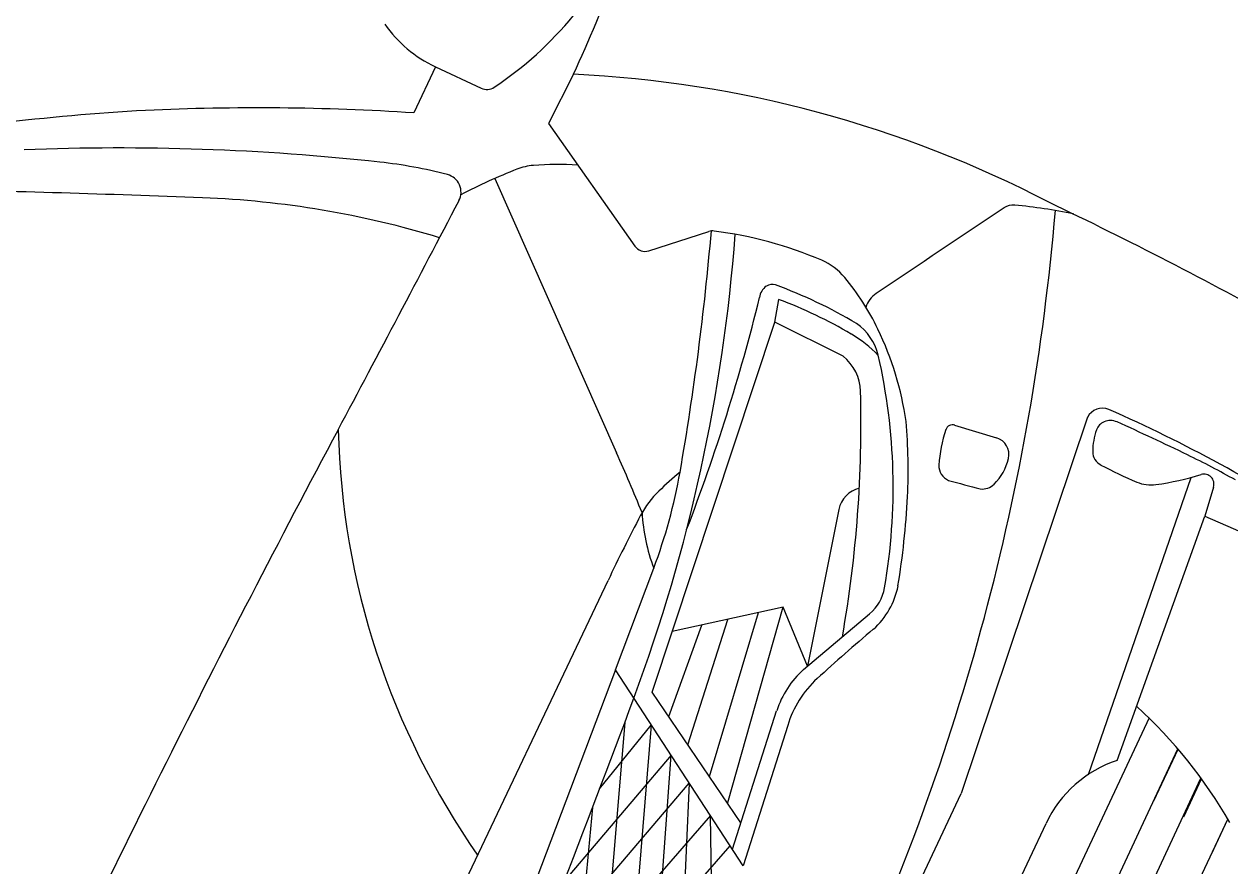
# Model space of a CAD drawing. Extents: x 14104283 to 14128447, y 8633203 to 8671666.
# Drawn here: x 14118466.39 to 14118477.66, y 8668415.93 to 8668423.8 of the extents above; entities that cross this region are included whole.
import ezdxf

# ---------------------------------------------------------------- set-up
doc = ezdxf.new("R2010")
doc.units = 0
doc.layers.add('Cell', color=7, linetype='Continuous')

msp = doc.modelspace()

# ---------------------------------------------------------------- linework, layer by layer
at = {"layer": 'Cell'}
for p, q in [((14118470.236, 8668423.397), (14118470.034, 8668422.966)), ((14118470.236, 8668423.397), (14118470.663, 8668423.196)), ((14118470.792, 8668422.354), (14118471.929, 8668419.789)), ((14118472.23, 8668421.678), (14118472.789, 8668421.857)), ((14118474.045, 8668420.693), (14118473.407, 8668421.012)), ((14118476.329, 8668420.122), (14118475.147, 8668416.607)), ((14118475.086, 8668420.05), (14118475.478, 8668419.931)), ((14118476.337, 8668416.786), (14118477.298, 8668419.561)), ((14118477.505, 8668419.469), (14118477.425, 8668419.199)), ((14118473.484, 8668418.348), (14118472.449, 8668418.12)), ((14118472.796, 8668416.766), (14118473.253, 8668418.297)), ((14118473.482, 8668418.347), (14118472.964, 8668416.519)), ((14118473.675, 8668417.766), (14118474.293, 8668418.287)), ((14118472.415, 8668417.327), (14118472.725, 8668418.181)), ((14118472.595, 8668417.062), (14118472.967, 8668418.234)), ((14118471.917, 8668417.762), (14118470.503, 8668414.02)), ((14118473.01, 8668416.088), (14118473.424, 8668417.38)), ((14118472.004, 8668417.27), (14118471.544, 8668411.794)), ((14118473.527, 8668417.242), (14118473.112, 8668415.931)), ((14118476.949, 8668416.54), (14118477.175, 8668417.022)), ((14118477.228, 8668416.391), (14118477.394, 8668416.745)), ((14118469.416, 8668404.374), (14118475.147, 8668416.607)), ((14118471.704, 8668416.477), (14118471.2, 8668411.061)), ((14118477.487, 8668416.041), (14118477.641, 8668416.368)), ((14118474.571, 8668413.404), (14118475.941, 8668416.328)), ((14118470.49, 8668413.268), (14118472.989, 8668416.119))]:
    msp.add_line(p, q, dxfattribs=at)
for points in [[(14118471.525, 8668423.327), (14118471.292, 8668422.866), (14118472.098, 8668421.722)], [(14118473.089, 8668416.335), (14118472.261, 8668417.553), (14118473.407, 8668421.012), (14118473.443, 8668421.224)], [(14118474.006, 8668419.262), (14118473.713, 8668417.798), (14118473.484, 8668418.348)], [(14118476.606, 8668416.915), (14118477.425, 8668419.199), (14118478.22, 8668418.854)], [(14118473.112, 8668415.931), (14118471.917, 8668417.762), (14118472.276, 8668418.713)], [(14118465.776, 8668405.634), (14118468.777, 8668412.132), (14118471.849, 8668418.597)], [(14118476.904, 8668417.313), (14118473.451, 8668409.943), (14118469.998, 8668402.573)], [(14118471.77, 8668416.651), (14118472.253, 8668417.246), (14118471.848, 8668412.323)], [(14118470.391, 8668402.55), (14118473.795, 8668409.781), (14118477.172, 8668417.025)], [(14118472.12, 8668412.579), (14118472.437, 8668416.965), (14118471.437, 8668415.787), (14118470.741, 8668410.082)], [(14118470.74, 8668402.559), (14118474.087, 8668409.644), (14118477.389, 8668416.751)], [(14118471.099, 8668414.931), (14118472.608, 8668416.703), (14118472.465, 8668413.559)], [(14118472.831, 8668414.791), (14118472.805, 8668416.402), (14118470.727, 8668414.01), (14118469.974, 8668408.284)], [(14118471.197, 8668402.611), (14118474.414, 8668409.491), (14118477.641, 8668416.367)]]:
    msp.add_lwpolyline(points, dxfattribs=at)
for centre, radius, start, end in [((14118462.261, 8668427.698), 10.243, 334.7378, 346.4974), ((14118470.741, 8668424.476), 1.192, 214.8267, 244.8976), ((14118468.9, 8668426.03), 3.396, 303.7113, 320.6239), ((14118471.026, 8668412.618), 10.72, 62.5511, 87.3329), ((14118470.716, 8668423.308), 0.124, 244.8976, 303.7113), ((14118468.575, 8668400.322), 22.691, 86.3128, 92.6456), ((14118468.687, 8668402.005), 21.016, 93.1629, 100.7123), ((14118467.291, 8668400.276), 22.362, 83.7766, 92.3037), ((14118469.236, 8668418.112), 4.42, 75.4319, 83.7766), ((14118472.977, 8668417.406), 5.409, 111.4658, 117.5645), ((14118471.192, 8668421.945), 0.532, 94.4317, 111.4658), ((14118471.386, 8668419.443), 3.041, 86.6296, 94.4317), ((14118470.305, 8668422.225), 0.17, 332.409, 75.4319), ((14118461.488, 8668248.248), 174.049, 87.83651, 88.70459), ((14118467.73, 8668413.468), 8.711, 73.0177, 87.8365), ((14118204.292, 8668561.24), 300.317, 331.94729, 332.40904), ((14118475.634, 8668421.951), 0.154, 84.1077, 123.7957), ((14118475.051, 8668416.308), 5.828, 78.6657, 84.1077), ((14118458.447, 8668385.414), 40.683, 60.9882, 64.4912), ((14118454.276, 8668423.892), 21.83, 334.8846, 355.168), ((14118918.461, 8667760.356), 796.272, 123.795662, 123.899089), ((14118457.241, 8668423.014), 15.84, 339.6225, 355.7219), ((14118446.965, 8668424.072), 25.943, 350.096, 355.1146), ((14118472.825, 8668421.746), 0.117, 82.7532, 107.8388), ((14118472.365, 8668418.13), 3.762, 66.834, 82.7532), ((14118472.194, 8668421.789), 0.117, 215.1426, 287.8388), ((14118473.622, 8668421.066), 0.569, 39.6524, 66.834), ((14118472.222, 8668419.906), 2.387, 25.8038, 39.6524), ((14118473.416, 8668421.221), 0.154, 125.0527, 172.7103), ((14118473.381, 8668421.271), 0.0929, 70.0159, 125.0527), ((14118471.922, 8668417.257), 4.364, 58.9885, 70.0159), ((14118455.439, 8668425.655), 18.364, 338.9979, 346.0901), ((14118471.843, 8668416.996), 4.52, 59.7249, 69.2733), ((14118474.487, 8668421.08), 0.239, 123.8991, 163.1821), ((14118473.894, 8668420.591), 0.491, 12.9492, 55.8348), ((14118473.554, 8668419.926), 1.127, 43.3984, 59.7249), ((14118471.736, 8668419.671), 2.926, 8.0735, 25.8038), ((14118473.774, 8668420.354), 0.434, 1.5392, 51.2583), ((14118469.014, 8668419.469), 5.499, 350.1602, 12.9492), ((14118462.778, 8668420.059), 11.434, 349.9922, 1.5392), ((14118476.467, 8668420.054), 0.153, 66.2243, 153.9538), ((14118470.88, 8668407.373), 14.011, 56.7372, 66.2243), ((14118469.552, 8668419.631), 5.101, 357.1929, 5.074), ((14118476.534, 8668419.961), 0.129, 112.8548, 159.7761), ((14118476.543, 8668419.94), 0.152, 65.6511, 112.8548), ((14118464.962, 8668394.35), 28.241, 64.1766, 65.6511), ((14118589.387, 8668356.027), 136.044, 151.94729, 154.89759), ((14118476.571, 8668420.18), 7.246, 181.3763, 214.9276), ((14118476.198, 8668419.607), 1.259, 161.4898, 176.8494), ((14118475.068, 8668419.985), 0.0675, 71.5723, 161.4898), ((14118476.95, 8668419.808), 0.572, 159.7761, 180.6014), ((14118475.431, 8668419.775), 0.163, 346.888, 73.1334), ((14118452.25, 8668411.065), 21.526, 22.2985, 23.9089), ((14118475.106, 8668419.85), 0.497, 314.7024, 346.888), ((14118476.52, 8668419.803), 0.143, 180.6014, 242.1863), ((14118473.618, 8668412.237), 8.369, 60.7164, 64.1766), ((14118475.087, 8668419.668), 0.147, 176.8494, 247.1995), ((14118478.51, 8668423.575), 4.408, 242.1863, 247.0298), ((14118467.644, 8668420.463), 4.951, 339.3043, 350.0833), ((14118474.821, 8668416.824), 3.612, 129.5402, 133.771), ((14118503.08, 8668523.593), 107.775, 254.91468, 255.07742), ((14118476.921, 8668419.825), 0.335, 247.0298, 278.1396), ((14118476.574, 8668422.252), 2.787, 278.1396, 287.0323), ((14118477.417, 8668419.499), 0.0928, 340.9419, 107.0323), ((14118472.925, 8668418.803), 0.871, 133.771, 152.4548), ((14118474.256, 8668419.212), 0.255, 103.612, 168.6783), ((14118475.346, 8668419.608), 0.156, 262.7926, 314.7024), ((14118466.879, 8668419.791), 7.779, 350.7904, 356.9762), ((14118488.401, 8668410.732), 18.326, 152.4548, 154.5834), ((14118473.838, 8668419.312), 1.673, 182.7145, 200.9942), ((14118474.03, 8668418.599), 0.408, 310.114, 350.1602), ((14118473.86, 8668418.677), 0.71, 311.1975, 349.4245), ((14118486.014, 8668404.305), 18.112, 130.1849, 132.3965), ((14118474.257, 8668417.113), 0.874, 131.7079, 162.2251), ((14118474.454, 8668416.967), 0.967, 132.3965, 163.4624), ((14118367.091, 8668456.5), 112.008, 337.61926, 339.62253), ((14118473.71, 8668414.06), 4.558, 29.9593, 47.5299), ((14118476.948, 8668415.857), 1.112, 107.9442, 154.8976)]:
    msp.add_arc(centre, radius, start, end, dxfattribs=at)

doc.saveas('drawing.dxf')
